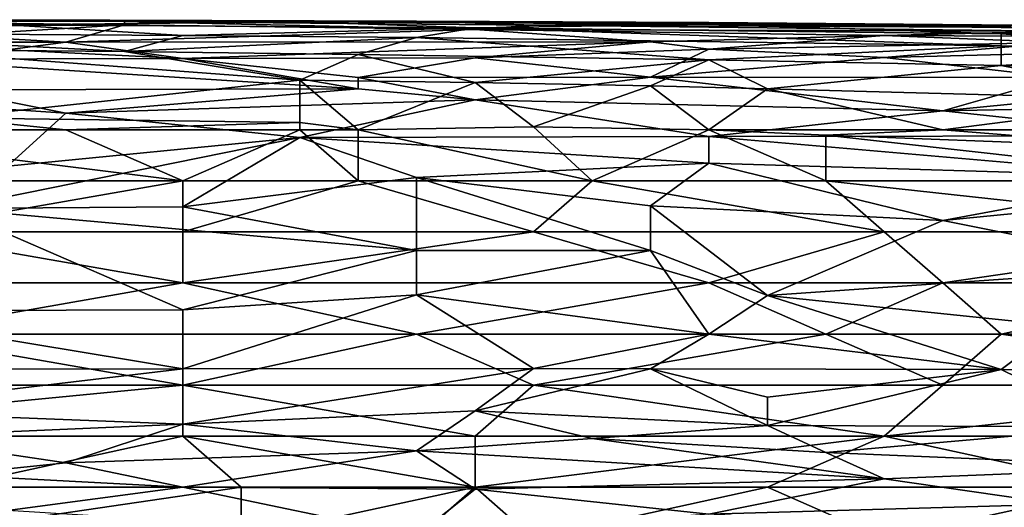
# Model space of a CAD drawing. Extents: x -161 to 11, y -10 to 160.
# Tile 328 of 499: x 0.3815 to 0.4569, y 0.3194 to 0.3567. Entities that reach past the tile are written whole.
import ezdxf

# ---------------------------------------------------------------- set-up
doc = ezdxf.new("R2010")
doc.units = 0
doc.header["$MEASUREMENT"] = 0
doc.layers.get('0').update_dxf_attribs({"linetype": 'CONTINUOUS'})

msp = doc.modelspace()

# ---------------------------------------------------------------- linework, layer by layer
for points in [[(0.36272, 0.356602, 0.717581), (0.389546, 0.356281, 0.713675), (0.344836, 0.355949, 0.709769)], [(0.389546, 0.356281, 0.713675), (0.376133, 0.355467, 0.705862), (0.344836, 0.355949, 0.709769)], [(0.380604, 0.356662, 0.721487), (0.389546, 0.35653, 0.717581), (0.36272, 0.356602, 0.717581)], [(0.36272, 0.356602, 0.717581), (0.389546, 0.35653, 0.717581), (0.389546, 0.356281, 0.713675)], [(0.380604, 0.356268, 0.7293), (0.36272, 0.355665, 0.733206), (0.394017, 0.355462, 0.733206)], [(0.380604, 0.356662, 0.721487), (0.376133, 0.356627, 0.725394), (0.411901, 0.356541, 0.721487)], [(0.402959, 0.356495, 0.725394), (0.376133, 0.356627, 0.725394), (0.380604, 0.356268, 0.7293)], [(0.411901, 0.356541, 0.721487), (0.376133, 0.356627, 0.725394), (0.402959, 0.356495, 0.725394)], [(0.376133, 0.355467, 0.705862), (0.389546, 0.356281, 0.713675), (0.385075, 0.354938, 0.701956)], [(0.380604, 0.356662, 0.721487), (0.411901, 0.356541, 0.721487), (0.389546, 0.35653, 0.717581)], [(0.402959, 0.356495, 0.725394), (0.380604, 0.356268, 0.7293), (0.416373, 0.356045, 0.7293)], [(0.394017, 0.355462, 0.733206), (0.416373, 0.356045, 0.7293), (0.380604, 0.356268, 0.7293)], [(0.385075, 0.354938, 0.701956), (0.389546, 0.356281, 0.713675), (0.416373, 0.355921, 0.709769)], [(0.389546, 0.35653, 0.717581), (0.411901, 0.356541, 0.721487), (0.420844, 0.356233, 0.713675)], [(0.420844, 0.356233, 0.713675), (0.416373, 0.355921, 0.709769), (0.389546, 0.35653, 0.717581)], [(0.389546, 0.356281, 0.713675), (0.389546, 0.35653, 0.717581), (0.416373, 0.355921, 0.709769)], [(0.402959, 0.356495, 0.725394), (0.434257, 0.356439, 0.721487), (0.411901, 0.356541, 0.721487)], [(0.434257, 0.356316, 0.725394), (0.402959, 0.356495, 0.725394), (0.416373, 0.356045, 0.7293)], [(0.402959, 0.356495, 0.725394), (0.434257, 0.356316, 0.725394), (0.434257, 0.356439, 0.721487)], [(0.434257, 0.356439, 0.721487), (0.420844, 0.356233, 0.713675), (0.411901, 0.356541, 0.721487)], [(0.416373, 0.356045, 0.7293), (0.456612, 0.355573, 0.7293), (0.434257, 0.356316, 0.725394)], [(0.420844, 0.356233, 0.713675), (0.434257, 0.356439, 0.721487), (0.438728, 0.356369, 0.717581)], [(0.461083, 0.356068, 0.713675), (0.420844, 0.356233, 0.713675), (0.438728, 0.356369, 0.717581)], [(0.434257, 0.356439, 0.721487), (0.434257, 0.356316, 0.725394), (0.461083, 0.356212, 0.721487)], [(0.461083, 0.356212, 0.721487), (0.438728, 0.356369, 0.717581), (0.434257, 0.356439, 0.721487)], [(0.434257, 0.356316, 0.725394), (0.461083, 0.356022, 0.725394), (0.461083, 0.356212, 0.721487)], [(0.434257, 0.356316, 0.725394), (0.456612, 0.355573, 0.7293), (0.461083, 0.356022, 0.725394)], [(0.465554, 0.356184, 0.717581), (0.438728, 0.356369, 0.717581), (0.461083, 0.356212, 0.721487)], [(0.465554, 0.356184, 0.717581), (0.461083, 0.356068, 0.713675), (0.438728, 0.356369, 0.717581)], [(0.371662, 0.354384, 0.737112), (0.389546, 0.354233, 0.737112), (0.36272, 0.355665, 0.733206)], [(0.394017, 0.355462, 0.733206), (0.36272, 0.355665, 0.733206), (0.389546, 0.354233, 0.737112)], [(0.385075, 0.354938, 0.701956), (0.416373, 0.355921, 0.709769), (0.429786, 0.354968, 0.701956)], [(0.394017, 0.355462, 0.733206), (0.411901, 0.355299, 0.733206), (0.416373, 0.356045, 0.7293)], [(0.416373, 0.356045, 0.7293), (0.411901, 0.355299, 0.733206), (0.456612, 0.354676, 0.733206)], [(0.416373, 0.355921, 0.709769), (0.420844, 0.356233, 0.713675), (0.461083, 0.355795, 0.709769)], [(0.456612, 0.354676, 0.733206), (0.456612, 0.355573, 0.7293), (0.416373, 0.356045, 0.7293)], [(0.416373, 0.355921, 0.709769), (0.461083, 0.355795, 0.709769), (0.44767, 0.355466, 0.705862)], [(0.44767, 0.355466, 0.705862), (0.429786, 0.354968, 0.701956), (0.416373, 0.355921, 0.709769)], [(0.461083, 0.356068, 0.713675), (0.461083, 0.355795, 0.709769), (0.420844, 0.356233, 0.713675)], [(0.461083, 0.355795, 0.709769), (0.474496, 0.355338, 0.705862), (0.44767, 0.355466, 0.705862)], [(0.461083, 0.356022, 0.725394), (0.456612, 0.355573, 0.7293), (0.478967, 0.355209, 0.7293)], [(0.474496, 0.354346, 0.733206), (0.456612, 0.355573, 0.7293), (0.456612, 0.354676, 0.733206)], [(0.456612, 0.355573, 0.7293), (0.474496, 0.354346, 0.733206), (0.478967, 0.355209, 0.7293)], [(0.367191, 0.354952, 0.701956), (0.376133, 0.355467, 0.705862), (0.385075, 0.354938, 0.701956)], [(0.385075, 0.354938, 0.701956), (0.380604, 0.354348, 0.69805), (0.367191, 0.354952, 0.701956)], [(0.380604, 0.354348, 0.69805), (0.385075, 0.354938, 0.701956), (0.394017, 0.353702, 0.694144)], [(0.394017, 0.353702, 0.694144), (0.385075, 0.354938, 0.701956), (0.429786, 0.354968, 0.701956)], [(0.394017, 0.355462, 0.733206), (0.389546, 0.354233, 0.737112), (0.411901, 0.355299, 0.733206)], [(0.411901, 0.355299, 0.733206), (0.389546, 0.354233, 0.737112), (0.40743, 0.354002, 0.737112)], [(0.394017, 0.353702, 0.694144), (0.429786, 0.354968, 0.701956), (0.416373, 0.353748, 0.694144)], [(0.411901, 0.355299, 0.733206), (0.40743, 0.354002, 0.737112), (0.434257, 0.353598, 0.737112)], [(0.456612, 0.354676, 0.733206), (0.411901, 0.355299, 0.733206), (0.434257, 0.353598, 0.737112)], [(0.434257, 0.354421, 0.69805), (0.416373, 0.353748, 0.694144), (0.429786, 0.354968, 0.701956)], [(0.434257, 0.354421, 0.69805), (0.429786, 0.354968, 0.701956), (0.44767, 0.355466, 0.705862)], [(0.434257, 0.354421, 0.69805), (0.44767, 0.355466, 0.705862), (0.461083, 0.354918, 0.701956)], [(0.44767, 0.353766, 0.694144), (0.434257, 0.354421, 0.69805), (0.461083, 0.354918, 0.701956)], [(0.44767, 0.355466, 0.705862), (0.474496, 0.355338, 0.705862), (0.461083, 0.354918, 0.701956)], [(0.44767, 0.353766, 0.694144), (0.461083, 0.354918, 0.701956), (0.470025, 0.354341, 0.69805)], [(0.402959, 0.35205, 0.741019), (0.371662, 0.354384, 0.737112), (0.376133, 0.349167, 0.744925)], [(0.389546, 0.354233, 0.737112), (0.371662, 0.354384, 0.737112), (0.402959, 0.35205, 0.741019)], [(0.371662, 0.353648, 0.694144), (0.380604, 0.354348, 0.69805), (0.394017, 0.353702, 0.694144)], [(0.389546, 0.354233, 0.737112), (0.402959, 0.35205, 0.741019), (0.40743, 0.354002, 0.737112)], [(0.416373, 0.351863, 0.741019), (0.40743, 0.354002, 0.737112), (0.402959, 0.35205, 0.741019)], [(0.434257, 0.353598, 0.737112), (0.40743, 0.354002, 0.737112), (0.416373, 0.351863, 0.741019)], [(0.434257, 0.354421, 0.69805), (0.429786, 0.352265, 0.686331), (0.416373, 0.353748, 0.694144)], [(0.44767, 0.353766, 0.694144), (0.429786, 0.352265, 0.686331), (0.434257, 0.354421, 0.69805)], [(0.434257, 0.353598, 0.737112), (0.456612, 0.353173, 0.737112), (0.456612, 0.354676, 0.733206)], [(0.470025, 0.354341, 0.69805), (0.461083, 0.352255, 0.686331), (0.44767, 0.353766, 0.694144)], [(0.474496, 0.354346, 0.733206), (0.456612, 0.354676, 0.733206), (0.456612, 0.353173, 0.737112)], [(0.474496, 0.354346, 0.733206), (0.456612, 0.353173, 0.737112), (0.487909, 0.352427, 0.737112)], [(0.371662, 0.353648, 0.694144), (0.394017, 0.353702, 0.694144), (0.40743, 0.351388, 0.682425)], [(0.376133, 0.3513, 0.682425), (0.371662, 0.353648, 0.694144), (0.40743, 0.351388, 0.682425)], [(0.40743, 0.352235, 0.686331), (0.394017, 0.353702, 0.694144), (0.416373, 0.353748, 0.694144)], [(0.40743, 0.352235, 0.686331), (0.40743, 0.351388, 0.682425), (0.394017, 0.353702, 0.694144)], [(0.40743, 0.352235, 0.686331), (0.416373, 0.353748, 0.694144), (0.429786, 0.352265, 0.686331)], [(0.434257, 0.353598, 0.737112), (0.416373, 0.351863, 0.741019), (0.429786, 0.351596, 0.741019)], [(0.429786, 0.352265, 0.686331), (0.44767, 0.353766, 0.694144), (0.461083, 0.352255, 0.686331)], [(0.429786, 0.351596, 0.741019), (0.438728, 0.351383, 0.741019), (0.434257, 0.353598, 0.737112)], [(0.434257, 0.353598, 0.737112), (0.438728, 0.351383, 0.741019), (0.456612, 0.353173, 0.737112)], [(0.456612, 0.353173, 0.737112), (0.438728, 0.351383, 0.741019), (0.470025, 0.350541, 0.741019)], [(0.487909, 0.352427, 0.737112), (0.456612, 0.353173, 0.737112), (0.470025, 0.350541, 0.741019)], [(0.376133, 0.349167, 0.744925), (0.402959, 0.348808, 0.744925), (0.402959, 0.35205, 0.741019)], [(0.402959, 0.35205, 0.741019), (0.40743, 0.348255, 0.745292), (0.416373, 0.351863, 0.741019)], [(0.402959, 0.348808, 0.744925), (0.40743, 0.348255, 0.745292), (0.402959, 0.35205, 0.741019)], [(0.429786, 0.352265, 0.686331), (0.416373, 0.350531, 0.678519), (0.40743, 0.352235, 0.686331)], [(0.416373, 0.350531, 0.678519), (0.40743, 0.351388, 0.682425), (0.40743, 0.352235, 0.686331)], [(0.420844, 0.348467, 0.744925), (0.416373, 0.351863, 0.741019), (0.40743, 0.348255, 0.745292)], [(0.416373, 0.350531, 0.678519), (0.429786, 0.352265, 0.686331), (0.452141, 0.349683, 0.674612)], [(0.429786, 0.351596, 0.741019), (0.416373, 0.351863, 0.741019), (0.420844, 0.348467, 0.744925)], [(0.461083, 0.352255, 0.686331), (0.452141, 0.349683, 0.674612), (0.429786, 0.352265, 0.686331)], [(0.452141, 0.349683, 0.674612), (0.461083, 0.352255, 0.686331), (0.470025, 0.351453, 0.682425)], [(0.385075, 0.349517, 0.674612), (0.371662, 0.350412, 0.678519), (0.376133, 0.3513, 0.682425)], [(0.40743, 0.351388, 0.682425), (0.385075, 0.349517, 0.674612), (0.376133, 0.3513, 0.682425)], [(0.385075, 0.349517, 0.674612), (0.40743, 0.351388, 0.682425), (0.416373, 0.350531, 0.678519)], [(0.434257, 0.348255, 0.744784), (0.429786, 0.351596, 0.741019), (0.420844, 0.348467, 0.744925)], [(0.434257, 0.348255, 0.744784), (0.438728, 0.351383, 0.741019), (0.429786, 0.351596, 0.741019)], [(0.438728, 0.351383, 0.741019), (0.434257, 0.348255, 0.744784), (0.452141, 0.348255, 0.744253)], [(0.452141, 0.348255, 0.744253), (0.470025, 0.350541, 0.741019), (0.438728, 0.351383, 0.741019)], [(0.496851, 0.350573, 0.678519), (0.452141, 0.349683, 0.674612), (0.470025, 0.351453, 0.682425)], [(0.371662, 0.350412, 0.678519), (0.385075, 0.349517, 0.674612), (0.380604, 0.345463, 0.658987)], [(0.402959, 0.347652, 0.6668), (0.385075, 0.349517, 0.674612), (0.416373, 0.350531, 0.678519)], [(0.402959, 0.347652, 0.6668), (0.416373, 0.350531, 0.678519), (0.434257, 0.347734, 0.6668)], [(0.434257, 0.347734, 0.6668), (0.416373, 0.350531, 0.678519), (0.452141, 0.349683, 0.674612)], [(0.470025, 0.347781, 0.6668), (0.452141, 0.349683, 0.674612), (0.496851, 0.350573, 0.678519)], [(0.452141, 0.348255, 0.744253), (0.478967, 0.348255, 0.74329), (0.470025, 0.350541, 0.741019)], [(0.380604, 0.345463, 0.658987), (0.385075, 0.349517, 0.674612), (0.402959, 0.347652, 0.6668)], [(0.470025, 0.347781, 0.6668), (0.434257, 0.347734, 0.6668), (0.452141, 0.349683, 0.674612)], [(0.36272, 0.348255, 0.745876), (0.385075, 0.348255, 0.74565), (0.376133, 0.349167, 0.744925)], [(0.385075, 0.348255, 0.74565), (0.402959, 0.348808, 0.744925), (0.376133, 0.349167, 0.744925)], [(0.402959, 0.348255, 0.745432), (0.402959, 0.348808, 0.744925), (0.385075, 0.348255, 0.74565)], [(0.402959, 0.348808, 0.744925), (0.402959, 0.348255, 0.745432), (0.40743, 0.348255, 0.745292)], [(0.36272, 0.348255, 0.745876), (0.358249, 0.344349, 0.748527), (0.394017, 0.344349, 0.748279)], [(0.385075, 0.348255, 0.74565), (0.36272, 0.348255, 0.745876), (0.394017, 0.344349, 0.748279)], [(0.385075, 0.348255, 0.74565), (0.394017, 0.344349, 0.748279), (0.402959, 0.348255, 0.745432)], [(0.40743, 0.344349, 0.748073), (0.402959, 0.348255, 0.745432), (0.394017, 0.344349, 0.748279)], [(0.402959, 0.348255, 0.745432), (0.40743, 0.344349, 0.748073), (0.40743, 0.348255, 0.745292)], [(0.425315, 0.344349, 0.747732), (0.420844, 0.348467, 0.744925), (0.40743, 0.348255, 0.745292)], [(0.40743, 0.348255, 0.745292), (0.40743, 0.344349, 0.748073), (0.425315, 0.344349, 0.747732)], [(0.434257, 0.348255, 0.744784), (0.420844, 0.348467, 0.744925), (0.425315, 0.344349, 0.747732)], [(0.443199, 0.344349, 0.747382), (0.434257, 0.348255, 0.744784), (0.425315, 0.344349, 0.747732)], [(0.443199, 0.347827, 0.744925), (0.452141, 0.348255, 0.744253), (0.434257, 0.348255, 0.744784)], [(0.443199, 0.344349, 0.747382), (0.443199, 0.347827, 0.744925), (0.434257, 0.348255, 0.744784)], [(0.452141, 0.348255, 0.744253), (0.443199, 0.347827, 0.744925), (0.470025, 0.346816, 0.744925)], [(0.478967, 0.348255, 0.74329), (0.452141, 0.348255, 0.744253), (0.470025, 0.346816, 0.744925)], [(0.376133, 0.342233, 0.647269), (0.402959, 0.347652, 0.6668), (0.394017, 0.342345, 0.647269)], [(0.402959, 0.347652, 0.6668), (0.376133, 0.342233, 0.647269), (0.380604, 0.345463, 0.658987)], [(0.402959, 0.347652, 0.6668), (0.411901, 0.344591, 0.655081), (0.394017, 0.342345, 0.647269)], [(0.402959, 0.347652, 0.6668), (0.434257, 0.347734, 0.6668), (0.434257, 0.345685, 0.658987)], [(0.411901, 0.344591, 0.655081), (0.402959, 0.347652, 0.6668), (0.434257, 0.345685, 0.658987)], [(0.434257, 0.347734, 0.6668), (0.470025, 0.347781, 0.6668), (0.470025, 0.344631, 0.655081)], [(0.470025, 0.344631, 0.655081), (0.434257, 0.345685, 0.658987), (0.434257, 0.347734, 0.6668)], [(0.443199, 0.347827, 0.744925), (0.443199, 0.344349, 0.747382), (0.474496, 0.344349, 0.746552)], [(0.470025, 0.346816, 0.744925), (0.443199, 0.347827, 0.744925), (0.474496, 0.344349, 0.746552)], [(0.411901, 0.344591, 0.655081), (0.434257, 0.345685, 0.658987), (0.429786, 0.342442, 0.647269)], [(0.452141, 0.341314, 0.643362), (0.429786, 0.342442, 0.647269), (0.434257, 0.345685, 0.658987)], [(0.452141, 0.341314, 0.643362), (0.434257, 0.345685, 0.658987), (0.470025, 0.344631, 0.655081)], [(0.394017, 0.344349, 0.748279), (0.358249, 0.344349, 0.748527), (0.371662, 0.340443, 0.750027)], [(0.371662, 0.340443, 0.750027), (0.394017, 0.340443, 0.749891), (0.394017, 0.344349, 0.748279)], [(0.411901, 0.344591, 0.655081), (0.411901, 0.339025, 0.63555), (0.394017, 0.342345, 0.647269)], [(0.40743, 0.344349, 0.748073), (0.394017, 0.340443, 0.749891), (0.420844, 0.340443, 0.74958)], [(0.40743, 0.344349, 0.748073), (0.394017, 0.344349, 0.748279), (0.394017, 0.340443, 0.749891)], [(0.40743, 0.344349, 0.748073), (0.420844, 0.340443, 0.74958), (0.425315, 0.344349, 0.747732)], [(0.411901, 0.344591, 0.655081), (0.429786, 0.342442, 0.647269), (0.429786, 0.339024, 0.63555)], [(0.411901, 0.339025, 0.63555), (0.411901, 0.344591, 0.655081), (0.429786, 0.339024, 0.63555)], [(0.420844, 0.340443, 0.74958), (0.44767, 0.340443, 0.749096), (0.425315, 0.344349, 0.747732)], [(0.44767, 0.340443, 0.749096), (0.443199, 0.344349, 0.747382), (0.425315, 0.344349, 0.747732)], [(0.44767, 0.340443, 0.749096), (0.478967, 0.340443, 0.748445), (0.443199, 0.344349, 0.747382)], [(0.478967, 0.340443, 0.748445), (0.474496, 0.344349, 0.746552), (0.443199, 0.344349, 0.747382)], [(0.452141, 0.341314, 0.643362), (0.470025, 0.344631, 0.655081), (0.474496, 0.343502, 0.651175)], [(0.474496, 0.343502, 0.651175), (0.470025, 0.337746, 0.631644), (0.452141, 0.341314, 0.643362)], [(0.367191, 0.334395, 0.619925), (0.376133, 0.342233, 0.647269), (0.394017, 0.334471, 0.619925)], [(0.411901, 0.339025, 0.63555), (0.376133, 0.342233, 0.647269), (0.394017, 0.342345, 0.647269)], [(0.411901, 0.339025, 0.63555), (0.394017, 0.334471, 0.619925), (0.376133, 0.342233, 0.647269)], [(0.452141, 0.341314, 0.643362), (0.438728, 0.335578, 0.623831), (0.429786, 0.342442, 0.647269)], [(0.429786, 0.339024, 0.63555), (0.429786, 0.342442, 0.647269), (0.438728, 0.335578, 0.623831)], [(0.438728, 0.335578, 0.623831), (0.452141, 0.341314, 0.643362), (0.470025, 0.337746, 0.631644)], [(0.371662, 0.340443, 0.750027), (0.353778, 0.336537, 0.75125), (0.394017, 0.336537, 0.750935)], [(0.371662, 0.340443, 0.750027), (0.394017, 0.336537, 0.750935), (0.394017, 0.340443, 0.749891)], [(0.420844, 0.340443, 0.74958), (0.394017, 0.336537, 0.750935), (0.434257, 0.336537, 0.75045)], [(0.420844, 0.340443, 0.74958), (0.394017, 0.340443, 0.749891), (0.394017, 0.336537, 0.750935)], [(0.434257, 0.336537, 0.75045), (0.44767, 0.340443, 0.749096), (0.420844, 0.340443, 0.74958)], [(0.434257, 0.336537, 0.75045), (0.452141, 0.336537, 0.750147), (0.44767, 0.340443, 0.749096)], [(0.44767, 0.340443, 0.749096), (0.452141, 0.336537, 0.750147), (0.478967, 0.340443, 0.748445)], [(0.474496, 0.336537, 0.749744), (0.478967, 0.340443, 0.748445), (0.452141, 0.336537, 0.750147)], [(0.394017, 0.334471, 0.619925), (0.411901, 0.339025, 0.63555), (0.411901, 0.335621, 0.623831)], [(0.429786, 0.339024, 0.63555), (0.411901, 0.335621, 0.623831), (0.411901, 0.339025, 0.63555)], [(0.411901, 0.335621, 0.623831), (0.429786, 0.339024, 0.63555), (0.434257, 0.33263, 0.613551)], [(0.429786, 0.339024, 0.63555), (0.438728, 0.335578, 0.623831), (0.434257, 0.33263, 0.613551)], [(0.438728, 0.335578, 0.623831), (0.470025, 0.337746, 0.631644), (0.461083, 0.333246, 0.616019)], [(0.394017, 0.336537, 0.750935), (0.353778, 0.336537, 0.75125), (0.371662, 0.33263, 0.751613)], [(0.371662, 0.33263, 0.751613), (0.411901, 0.33263, 0.751269), (0.394017, 0.336537, 0.750935)], [(0.434257, 0.336537, 0.75045), (0.394017, 0.336537, 0.750935), (0.411901, 0.33263, 0.751269)], [(0.434257, 0.336537, 0.75045), (0.411901, 0.33263, 0.751269), (0.443199, 0.33263, 0.750843)], [(0.443199, 0.33263, 0.750843), (0.452141, 0.336537, 0.750147), (0.434257, 0.336537, 0.75045)], [(0.456612, 0.33263, 0.750642), (0.452141, 0.336537, 0.750147), (0.443199, 0.33263, 0.750843)], [(0.456612, 0.33263, 0.750642), (0.474496, 0.336537, 0.749744), (0.452141, 0.336537, 0.750147)], [(0.456612, 0.33263, 0.750642), (0.478967, 0.33263, 0.750249), (0.474496, 0.336537, 0.749744)], [(0.411901, 0.335621, 0.623831), (0.394017, 0.329972, 0.6043), (0.394017, 0.334471, 0.619925)], [(0.394017, 0.329972, 0.6043), (0.411901, 0.335621, 0.623831), (0.420844, 0.329989, 0.6043)], [(0.434257, 0.33263, 0.613551), (0.420844, 0.329989, 0.6043), (0.411901, 0.335621, 0.623831)], [(0.434257, 0.33263, 0.613551), (0.438728, 0.335578, 0.623831), (0.456612, 0.329914, 0.6043)], [(0.438728, 0.335578, 0.623831), (0.461083, 0.333246, 0.616019), (0.456612, 0.329914, 0.6043)], [(0.394017, 0.334471, 0.619925), (0.394017, 0.329972, 0.6043), (0.367191, 0.334395, 0.619925)], [(0.36272, 0.329958, 0.6043), (0.367191, 0.334395, 0.619925), (0.394017, 0.329972, 0.6043)], [(0.456612, 0.329914, 0.6043), (0.461083, 0.333246, 0.616019), (0.470025, 0.329823, 0.6043)], [(0.394017, 0.328724, 0.751461), (0.371662, 0.33263, 0.751613), (0.349307, 0.328724, 0.751793)], [(0.394017, 0.328724, 0.751461), (0.411901, 0.33263, 0.751269), (0.371662, 0.33263, 0.751613)], [(0.420844, 0.328724, 0.751195), (0.411901, 0.33263, 0.751269), (0.394017, 0.328724, 0.751461)], [(0.443199, 0.33263, 0.750843), (0.411901, 0.33263, 0.751269), (0.420844, 0.328724, 0.751195)], [(0.420844, 0.329989, 0.6043), (0.434257, 0.33263, 0.613551), (0.429786, 0.329979, 0.6043)], [(0.452141, 0.328724, 0.75073), (0.443199, 0.33263, 0.750843), (0.420844, 0.328724, 0.751195)], [(0.456612, 0.329914, 0.6043), (0.429786, 0.329979, 0.6043), (0.434257, 0.33263, 0.613551)], [(0.456612, 0.33263, 0.750642), (0.443199, 0.33263, 0.750843), (0.452141, 0.328724, 0.75073)], [(0.483438, 0.328724, 0.750268), (0.456612, 0.33263, 0.750642), (0.452141, 0.328724, 0.75073)], [(0.483438, 0.328724, 0.750268), (0.478967, 0.33263, 0.750249), (0.456612, 0.33263, 0.750642)], [(0.367191, 0.326786, 0.592581), (0.36272, 0.329958, 0.6043), (0.394017, 0.329972, 0.6043)], [(0.367191, 0.326786, 0.592581), (0.394017, 0.329972, 0.6043), (0.394017, 0.325735, 0.588675)], [(0.394017, 0.325735, 0.588675), (0.394017, 0.329972, 0.6043), (0.420844, 0.329989, 0.6043)], [(0.394017, 0.325735, 0.588675), (0.420844, 0.329989, 0.6043), (0.416373, 0.326761, 0.592581)], [(0.429786, 0.329979, 0.6043), (0.416373, 0.326761, 0.592581), (0.420844, 0.329989, 0.6043)], [(0.416373, 0.326761, 0.592581), (0.429786, 0.329979, 0.6043), (0.438728, 0.325643, 0.588675)], [(0.438728, 0.327802, 0.596487), (0.429786, 0.329979, 0.6043), (0.456612, 0.329914, 0.6043)], [(0.438728, 0.327802, 0.596487), (0.438728, 0.325643, 0.588675), (0.429786, 0.329979, 0.6043)], [(0.438728, 0.325643, 0.588675), (0.438728, 0.327802, 0.596487), (0.456612, 0.329914, 0.6043)], [(0.438728, 0.325643, 0.588675), (0.456612, 0.329914, 0.6043), (0.465554, 0.325526, 0.588675)], [(0.470025, 0.329823, 0.6043), (0.465554, 0.325526, 0.588675), (0.456612, 0.329914, 0.6043)], [(0.353778, 0.324818, 0.751294), (0.394017, 0.328724, 0.751461), (0.349307, 0.328724, 0.751793)], [(0.353778, 0.324818, 0.751294), (0.394017, 0.324818, 0.751008), (0.394017, 0.328724, 0.751461)], [(0.416373, 0.324818, 0.750784), (0.394017, 0.328724, 0.751461), (0.394017, 0.324818, 0.751008)], [(0.394017, 0.328724, 0.751461), (0.416373, 0.324818, 0.750784), (0.420844, 0.328724, 0.751195)], [(0.44767, 0.324818, 0.750358), (0.420844, 0.328724, 0.751195), (0.416373, 0.324818, 0.750784)], [(0.420844, 0.328724, 0.751195), (0.44767, 0.324818, 0.750358), (0.452141, 0.328724, 0.75073)], [(0.483438, 0.324818, 0.749923), (0.483438, 0.328724, 0.750268), (0.44767, 0.324818, 0.750358)], [(0.483438, 0.328724, 0.750268), (0.452141, 0.328724, 0.75073), (0.44767, 0.324818, 0.750358)], [(0.394017, 0.325735, 0.588675), (0.371662, 0.324762, 0.584769), (0.367191, 0.326786, 0.592581)], [(0.394017, 0.325735, 0.588675), (0.416373, 0.326761, 0.592581), (0.411901, 0.3237, 0.580862)], [(0.425315, 0.324656, 0.584769), (0.411901, 0.3237, 0.580862), (0.416373, 0.326761, 0.592581)], [(0.425315, 0.324656, 0.584769), (0.416373, 0.326761, 0.592581), (0.438728, 0.325643, 0.588675)], [(0.371662, 0.324762, 0.584769), (0.394017, 0.325735, 0.588675), (0.385075, 0.322789, 0.576956)], [(0.385075, 0.322789, 0.576956), (0.394017, 0.325735, 0.588675), (0.411901, 0.3237, 0.580862)], [(0.425315, 0.324656, 0.584769), (0.438728, 0.325643, 0.588675), (0.443199, 0.323576, 0.580862)], [(0.443199, 0.323576, 0.580862), (0.438728, 0.325643, 0.588675), (0.465554, 0.325526, 0.588675)], [(0.443199, 0.323576, 0.580862), (0.465554, 0.325526, 0.588675), (0.470025, 0.322446, 0.576956)], [(0.376133, 0.320912, 0.750248), (0.394017, 0.324818, 0.751008), (0.353778, 0.324818, 0.751294)], [(0.376133, 0.321877, 0.57305), (0.371662, 0.324762, 0.584769), (0.385075, 0.322789, 0.576956)], [(0.398488, 0.320912, 0.750093), (0.394017, 0.324818, 0.751008), (0.376133, 0.320912, 0.750248)], [(0.394017, 0.324818, 0.751008), (0.416373, 0.320912, 0.749918), (0.416373, 0.324818, 0.750784)], [(0.394017, 0.324818, 0.751008), (0.398488, 0.320912, 0.750093), (0.416373, 0.320912, 0.749918)], [(0.44767, 0.32156, 0.57305), (0.411901, 0.3237, 0.580862), (0.425315, 0.324656, 0.584769)], [(0.416373, 0.324818, 0.750784), (0.416373, 0.320912, 0.749918), (0.44767, 0.324818, 0.750358)], [(0.438728, 0.320912, 0.74966), (0.44767, 0.324818, 0.750358), (0.416373, 0.320912, 0.749918)], [(0.425315, 0.324656, 0.584769), (0.443199, 0.323576, 0.580862), (0.44767, 0.32156, 0.57305)], [(0.438728, 0.320912, 0.74966), (0.465554, 0.320912, 0.749371), (0.44767, 0.324818, 0.750358)], [(0.483438, 0.324818, 0.749923), (0.44767, 0.324818, 0.750358), (0.465554, 0.320912, 0.749371)], [(0.394017, 0.320912, 0.569303), (0.385075, 0.322789, 0.576956), (0.411901, 0.3237, 0.580862)], [(0.394017, 0.320912, 0.569303), (0.411901, 0.3237, 0.580862), (0.416373, 0.320766, 0.569144)], [(0.416373, 0.320766, 0.569144), (0.411901, 0.3237, 0.580862), (0.44767, 0.32156, 0.57305)], [(0.470025, 0.322446, 0.576956), (0.44767, 0.32156, 0.57305), (0.443199, 0.323576, 0.580862)], [(0.394017, 0.320912, 0.569303), (0.376133, 0.321877, 0.57305), (0.385075, 0.322789, 0.576956)], [(0.470025, 0.322446, 0.576956), (0.461083, 0.319623, 0.565237), (0.44767, 0.32156, 0.57305)], [(0.380604, 0.319148, 0.561331), (0.376133, 0.321877, 0.57305), (0.394017, 0.320912, 0.569303)], [(0.398488, 0.317056, 0.748831), (0.398488, 0.320912, 0.750093), (0.371662, 0.317005, 0.749029)], [(0.371662, 0.317005, 0.749029), (0.398488, 0.320912, 0.750093), (0.376133, 0.320912, 0.750248)], [(0.380604, 0.319148, 0.561331), (0.394017, 0.320912, 0.569303), (0.411901, 0.317196, 0.553519)], [(0.394017, 0.320912, 0.569303), (0.416373, 0.320766, 0.569144), (0.411901, 0.317196, 0.553519)], [(0.398488, 0.317056, 0.748831), (0.411901, 0.317005, 0.748686), (0.416373, 0.320912, 0.749918)], [(0.416373, 0.320912, 0.749918), (0.398488, 0.320912, 0.750093), (0.398488, 0.317056, 0.748831)], [(0.411901, 0.317005, 0.748686), (0.420844, 0.317005, 0.748594), (0.416373, 0.320912, 0.749918)], [(0.434257, 0.31885, 0.561331), (0.416373, 0.320766, 0.569144), (0.44767, 0.32156, 0.57305)], [(0.420844, 0.317005, 0.748594), (0.438728, 0.320912, 0.74966), (0.416373, 0.320912, 0.749918)], [(0.44767, 0.317005, 0.748266), (0.438728, 0.320912, 0.74966), (0.420844, 0.317005, 0.748594)], [(0.434257, 0.31885, 0.561331), (0.44767, 0.32156, 0.57305), (0.461083, 0.319623, 0.565237)], [(0.44767, 0.317005, 0.748266), (0.465554, 0.320912, 0.749371), (0.438728, 0.320912, 0.74966)], [(0.465554, 0.320912, 0.749371), (0.44767, 0.317005, 0.748266), (0.487909, 0.317005, 0.74787)], [(0.434257, 0.31885, 0.561331), (0.411901, 0.317196, 0.553519), (0.416373, 0.320766, 0.569144)], [(0.461083, 0.319623, 0.565237), (0.465554, 0.316919, 0.553519), (0.434257, 0.31885, 0.561331)]]:
    msp.add_3dface(points)

doc.saveas('drawing.dxf')
